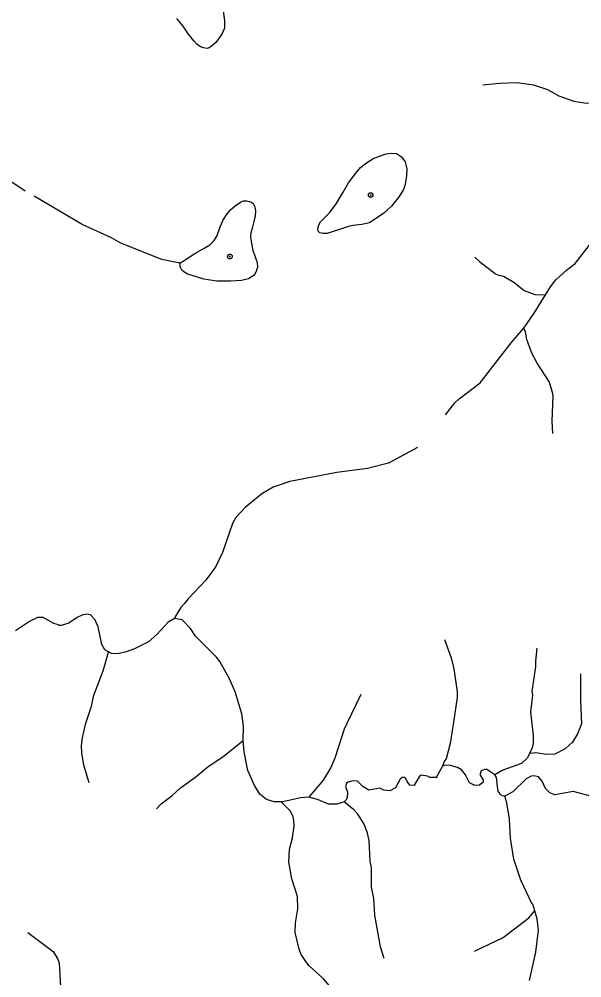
# Model space of a CAD drawing. Extents: x 393 to 446.6, y 8175.5 to 8231.
# Drawn here: x 412.17 to 416.06, y 8203.82 to 8210.46 of the extents above; entities that cross this region are included whole.
import ezdxf

# ---------------------------------------------------------------- set-up
doc = ezdxf.new("R2010")
doc.units = 0
doc.header["$LTSCALE"] = 0.064
doc.header["$PDMODE"] = 32
doc.header["$PDSIZE"] = 0.032
doc.linetypes.add('LONG_DASHED', pattern=[7.5, 6, -1.5])
for name, color, linetype, lineweight in [('3', 7, 'LONG_DASHED', 25), ('7', 7, 'Continuous', 25), ('9', 7, 'LONG_DASHED', 25)]:
    doc.layers.add(name, color=color, linetype=linetype, lineweight=lineweight)

msp = doc.modelspace()

# ---------------------------------------------------------------- linework, layer by layer
at = {"layer": '3'}
msp.add_lwpolyline([(413.5716, 8210.5516), (413.5849, 8210.4509), (413.5849, 8210.399), (413.5686, 8210.3575), (413.5256, 8210.2983), (413.4945, 8210.2716), (413.4797, 8210.2612), (413.4649, 8210.2568), (413.4412, 8210.2612), (413.419, 8210.2686), (413.3952, 8210.2864), (413.373, 8210.3116), (413.3389, 8210.3546), (413.3325, 8210.3642), (413.3093, 8210.399), (413.29, 8210.4242), (413.256, 8210.4657)], dxfattribs=at)
for points in [[(414.3135, 8209.1202), (414.3592, 8209.182), (414.4075, 8209.2624), (414.4446, 8209.328), (414.4941, 8209.3936), (414.5275, 8209.4331), (414.5683, 8209.4653), (414.619, 8209.4975), (414.7056, 8209.5272), (414.739, 8209.5321), (414.7761, 8209.5296), (414.812, 8209.5074), (414.8367, 8209.4727), (414.8479, 8209.422), (414.8466, 8209.3775), (414.8367, 8209.3156), (414.8244, 8209.281), (414.7959, 8209.2327), (414.7427, 8209.1659), (414.6895, 8209.1165), (414.5906, 8209.0497), (414.5361, 8209.0385), (414.4743, 8209.0323), (414.4434, 8209.0249), (414.3951, 8209.0088), (414.332, 8208.9878), (414.2962, 8208.9767), (414.2689, 8208.9754), (414.2467, 8208.9804), (414.2343, 8208.9928), (414.2318, 8209.0138), (414.238, 8209.036), (414.2504, 8209.0571)], [(413.2766, 8208.7701), (413.3079, 8208.7907), (413.381, 8208.8386), (413.4505, 8208.877), (413.4852, 8208.8986), (413.514, 8208.9285), (413.5356, 8208.9633), (413.5535, 8209.0148), (413.5739, 8209.0663), (413.6039, 8209.1118), (413.629, 8209.143), (413.659, 8209.1682), (413.6973, 8209.1933), (413.7177, 8209.2017), (413.7417, 8209.2029), (413.768, 8209.1969), (413.7836, 8209.1849), (413.7956, 8209.1622), (413.8004, 8209.1346), (413.7992, 8209.0999), (413.792, 8209.0687), (413.7752, 8209.0052), (413.768, 8208.98), (413.7668, 8208.9525), (413.7788, 8208.8686), (413.8004, 8208.8087), (413.8112, 8208.7751), (413.8135, 8208.744), (413.8076, 8208.7212), (413.798, 8208.6996), (413.7836, 8208.6841), (413.7512, 8208.6625), (413.7033, 8208.6517), (413.6278, 8208.6457), (413.532, 8208.6457), (413.4433, 8208.6613), (413.3762, 8208.6805), (413.3247, 8208.6984), (413.3031, 8208.7128), (413.2911, 8208.7236), (413.2839, 8208.7368), (413.2803, 8208.75), (413.2791, 8208.7572)]]:
    msp.add_lwpolyline(points, close=True, dxfattribs=at)
for p in [(414.5977, 8209.2429), (413.6237, 8208.8173)]:
    msp.add_point(p, dxfattribs=at)
at = {"layer": '7'}
for points in [[(412.7841, 8206.0796), (412.7585, 8206.0933), (412.7372, 8206.1311), (412.7114, 8206.2523), (412.6888, 8206.3039), (412.6581, 8206.3362), (412.6306, 8206.341), (412.6048, 8206.3362), (412.566, 8206.3168), (412.5079, 8206.2781), (412.4562, 8206.2619), (412.4385, 8206.2619), (412.4369, 8206.2668), (412.4046, 8206.2765), (412.3318, 8206.3168), (412.2915, 8206.3168), (412.2366, 8206.291), (412.1397, 8206.2264)], [(413.2404, 8206.3112), (413.1958, 8206.2845), (413.1199, 8206.2022), (413.0602, 8206.1505), (412.9633, 8206.1005), (412.9051, 8206.0794), (412.847, 8206.0665), (412.8033, 8206.0694), (412.7841, 8206.0796)], [(413.7142, 8205.4667), (413.7174, 8205.5644), (413.706, 8205.6516), (413.6592, 8205.8033), (413.6189, 8205.897), (413.5527, 8206.0133), (413.5301, 8206.0423), (413.3864, 8206.1876), (413.3508, 8206.2426), (413.2927, 8206.3023), (413.2404, 8206.3112)], [(415.1074, 8206.1655), (415.1545, 8206.0375), (415.1723, 8205.9616), (415.1965, 8205.8033), (415.1965, 8205.7646), (415.1703, 8205.5926), (415.148, 8205.4464), (415.119, 8205.3399), (415.1077, 8205.3254), (415.094, 8205.2883)], [(415.7465, 8206.1065), (415.7375, 8206.0165), (415.7391, 8205.9777), (415.7368, 8205.9625), (415.7133, 8205.8066), (415.7165, 8205.7807), (415.7036, 8205.6645), (415.7213, 8205.4998), (415.7213, 8205.4465), (415.7149, 8205.4158), (415.6962, 8205.3758)], [(412.6483, 8205.1726), (412.6129, 8205.2963), (412.5983, 8205.3803), (412.5967, 8205.4319), (412.6032, 8205.4836), (412.6258, 8205.587), (412.6661, 8205.7032), (412.6806, 8205.7807), (412.7452, 8205.9487), (412.7835, 8206.0776), (412.7841, 8206.0796)], [(416.0502, 8205.9286), (416.0493, 8205.7739), (416.0491, 8205.742), (416.0572, 8205.5805), (416.0297, 8205.5127), (415.9942, 8205.4545), (415.9425, 8205.4077), (415.8731, 8205.3705), (415.815, 8205.3689), (415.7407, 8205.3802), (415.6985, 8205.376), (415.6962, 8205.3758)], [(414.5288, 8205.7851), (414.4337, 8205.5845), (414.4149, 8205.545), (414.3487, 8205.3447), (414.3213, 8205.2801), (414.2696, 8205.1913), (414.17, 8205.073)], [(413.1155, 8204.9936), (413.1481, 8205.0285), (413.2249, 8205.0863), (413.2814, 8205.1396), (413.388, 8205.2155), (413.4736, 8205.2866), (413.5737, 8205.3528), (413.7142, 8205.4667)], [(413.9787, 8205.042), (413.9289, 8205.0427), (413.8773, 8205.0589), (413.8304, 8205.0944), (413.7933, 8205.1542), (413.7481, 8205.2575), (413.7222, 8205.3867), (413.7142, 8205.4667)], [(415.6962, 8205.3758), (415.6822, 8205.3458), (415.6406, 8205.3076), (415.5114, 8205.2607), (415.4576, 8205.2279)], [(415.4576, 8205.2279), (415.4011, 8205.2646), (415.3855, 8205.2656), (415.3628, 8205.2559), (415.3564, 8205.2365), (415.3564, 8205.2252), (415.3758, 8205.1946), (415.3758, 8205.1784), (415.3515, 8205.1574), (415.3192, 8205.1542), (415.2821, 8205.1735), (415.253, 8205.2285), (415.2272, 8205.2624), (415.1981, 8205.2785), (415.14, 8205.2947), (415.108, 8205.2941), (415.094, 8205.2883)], [(415.094, 8205.2883), (415.0528, 8205.2139), (415.0576, 8205.2091), (415.0076, 8205.2091), (414.9915, 8205.2188), (414.9478, 8205.2268), (414.9333, 8205.2139), (414.8978, 8205.1574), (414.901, 8205.1542), (414.8687, 8205.1574), (414.8493, 8205.1816), (414.8413, 8205.2042), (414.8267, 8205.2123), (414.8154, 8205.2107), (414.8009, 8205.1994), (414.7702, 8205.1396), (414.7299, 8205.1187), (414.6878, 8205.1219), (414.662, 8205.1364), (414.5845, 8205.1235), (414.5425, 8205.1477), (414.5054, 8205.1849), (414.4747, 8205.1881), (414.4424, 8205.1784), (414.4295, 8205.1703), (414.423, 8205.1445), (414.4376, 8205.1106), (414.436, 8205.067), (414.4295, 8205.0654), (414.4279, 8205.0557), (414.4133, 8205.0412)], [(415.5259, 8205.0809), (415.5108, 8205.0833), (415.4933, 8205.0914), (415.4888, 8205.1041), (415.4791, 8205.1106), (415.4681, 8205.2093), (415.4576, 8205.2279)], [(416.3803, 8204.8008), (416.3628, 8204.8183), (416.343, 8204.8861), (416.3269, 8204.9168), (416.2736, 8204.9636), (416.2607, 8204.9895), (416.2607, 8205.0702), (416.251, 8205.0976), (416.2155, 8205.1057), (416.1929, 8205.1041), (416.125, 8205.0847), (416.1024, 8205.0847), (415.9991, 8205.1138), (415.8731, 8205.0912), (415.8376, 8205.1041), (415.8085, 8205.1332), (415.7843, 8205.1849), (415.7585, 8205.2155), (415.7278, 8205.222), (415.7084, 8205.2204), (415.6729, 8205.201), (415.5824, 8205.1106), (415.5259, 8205.0809)], [(414.17, 8205.073), (414.113, 8205.0702), (413.9895, 8205.0418), (413.9787, 8205.042)], [(414.3672, 8203.6888), (414.3392, 8203.7354), (414.2712, 8203.8171), (414.1727, 8203.9059), (414.1485, 8203.935), (414.1162, 8203.9851), (414.1017, 8204.0206), (414.0759, 8204.1369), (414.0775, 8204.2047), (414.0936, 8204.3016), (414.0904, 8204.3856), (414.0516, 8204.5083), (414.0306, 8204.6245), (414.0355, 8204.715), (414.0568, 8204.7928), (414.0678, 8204.8732), (414.0661, 8204.912), (414.0613, 8204.9378), (414.0419, 8204.9766), (413.9787, 8205.042)], [(414.4133, 8205.0412), (414.3649, 8205.025), (414.3068, 8205.0266), (414.2293, 8205.0589), (414.17, 8205.073)], [(414.6907, 8203.9562), (414.6656, 8204.0371), (414.6265, 8204.2564), (414.6184, 8204.3726), (414.6039, 8204.4501), (414.6022, 8204.5858), (414.5942, 8204.631), (414.5861, 8204.7731), (414.5748, 8204.8248), (414.5522, 8204.8861), (414.5086, 8204.9572), (414.4796, 8204.9895), (414.4133, 8205.0412)], [(415.7337, 8204.2875), (415.7203, 8204.3332), (415.7149, 8204.3338), (415.6373, 8204.4986), (415.5873, 8204.6439), (415.5647, 8204.7893), (415.5582, 8204.9217), (415.5404, 8205.0347), (415.5259, 8205.0809)], [(415.3169, 8204.0069), (415.5147, 8204.1013), (415.6923, 8204.2386), (415.732, 8204.2855), (415.7337, 8204.2875)], [(415.6972, 8203.8039), (415.7407, 8204.0012), (415.7601, 8204.153), (415.7504, 8204.2305), (415.7337, 8204.2875)]]:
    msp.add_lwpolyline(points, dxfattribs=at)
at = {"layer": '9'}
for points in [[(413.2766, 8208.7701), (413.1523, 8208.7975), (412.8696, 8208.9085), (412.805, 8208.9457), (412.5999, 8209.0394), (412.2076, 8209.2703), (412.0719, 8209.3607), (412.0089, 8209.4124), (411.9427, 8209.4786), (411.87, 8209.6046), (411.8362, 8209.7031), (411.8232, 8209.7725), (411.8151, 8209.8629), (411.7812, 8210.0147), (411.7376, 8210.131), (411.6795, 8210.2392), (411.5584, 8210.3764), (411.2725, 8210.6299)], [(415.373, 8210.0048), (415.4888, 8210.018), (415.6115, 8210.0228), (415.7246, 8210.0066), (415.8214, 8209.9743), (415.9006, 8209.9307), (416.0039, 8209.892), (416.0921, 8209.8791), (416.1213, 8209.8834), (416.123, 8209.8837)], [(415.8075, 8208.5516), (415.8424, 8208.6082), (415.8796, 8208.6551), (415.9522, 8208.7229), (416.0136, 8208.7697), (416.1105, 8208.8924), (416.1449, 8208.9665), (416.1482, 8208.9848)], [(415.3177, 8208.8138), (415.351, 8208.7817), (415.4625, 8208.6983), (415.4824, 8208.6873), (415.5163, 8208.6809), (415.5873, 8208.6389), (415.66, 8208.5808), (415.7343, 8208.5549), (415.8075, 8208.5516)], [(415.6564, 8208.3212), (415.7288, 8208.4239), (415.8075, 8208.5516)], [(415.1158, 8207.7219), (415.1811, 8207.8048), (415.2094, 8207.8315), (415.3548, 8207.9429), (415.5696, 8208.2207), (415.6564, 8208.3212)], [(415.8576, 8207.591), (415.8537, 8207.6765), (415.8602, 8207.8509), (415.8554, 8207.8751), (415.8344, 8207.9478), (415.7504, 8208.0786), (415.7132, 8208.148), (415.6777, 8208.2417), (415.668, 8208.2966), (415.6564, 8208.3212)], [(414.9216, 8207.494), (414.7202, 8207.3858), (414.5748, 8207.3487), (414.3633, 8207.3212), (414.0387, 8207.2599), (413.9225, 8207.2195), (413.845, 8207.1743), (413.7287, 8207.0806), (413.6641, 8207.0096), (413.6415, 8206.9692), (413.572, 8206.769), (413.5252, 8206.6721), (413.4557, 8206.5752), (413.3347, 8206.4476), (413.3065, 8206.4131), (413.2846, 8206.3863), (413.2458, 8206.3281), (413.2404, 8206.3112)], [(412.2244, 8204.137), (412.4013, 8204.0061), (412.432, 8203.9528), (412.4417, 8203.9237), (412.4513, 8203.7655), (412.4885, 8203.6831), (412.5127, 8203.5943), (412.5171, 8203.5299)]]:
    msp.add_lwpolyline(points, dxfattribs=at)

doc.saveas('drawing.dxf')
